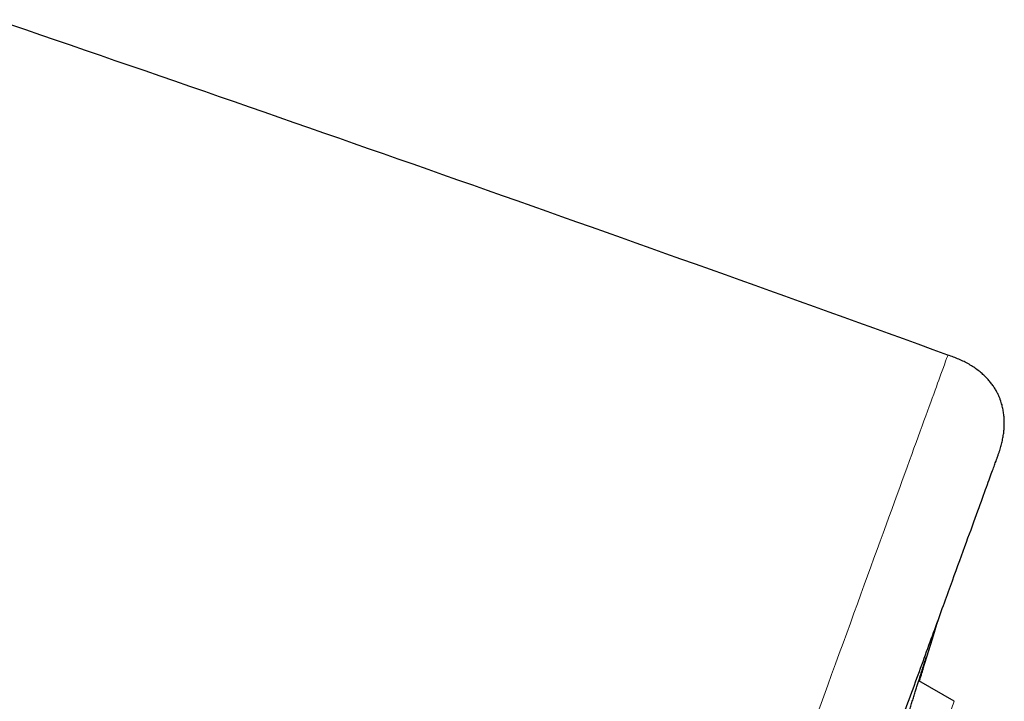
# Model space of a CAD drawing. Header units: millimetres. Extents: x 8 to 450, y 12 to 574.
# Tile 656 of 656: x 412 to 436, y 557 to 574. Entities that reach past the tile are written whole.
import ezdxf

# ---------------------------------------------------------------- set-up
doc = ezdxf.new("R2010")
doc.units = ezdxf.units.MM

msp = doc.modelspace()

# ---------------------------------------------------------------- linework, layer by layer
at = {"color": 7, "linetype": 'Continuous', "lineweight": 30}
msp.add_line((435.006, 557.032), (434.133, 557.537), dxfattribs=at)
at = {"color": 252, "linetype": 'Continuous', "lineweight": 0}
msp.add_line((434.532, 555.731), (435.006, 557.032), dxfattribs=at)
at = {"color": 7, "linetype": 'Continuous', "lineweight": 30, "flags": 128}
msp.add_lwpolyline([(434.147, 557.528), (434.467, 558.568), (434.605, 559.015)], dxfattribs=at)
at = {"color": 7, "linetype": 'Continuous', "lineweight": 30}
msp.add_arc((-42.095, -750.704), 1400, 70.081968, 71.097779, dxfattribs=at)
at = {"color": 252, "linetype": 'Continuous', "lineweight": 0}
for points, knots in [([(404.216, 481.384), (404.634, 482.531), (405.118, 483.862), (406.206, 486.85), (406.81, 488.508), (408.119, 492.107), (408.826, 494.048), (410.322, 498.158), (411.111, 500.328), (412.752, 504.836), (413.604, 507.175), (415.344, 511.957), (416.233, 514.4), (418.026, 519.324), (418.929, 521.805), (420.723, 526.736), (421.615, 529.186), (423.362, 533.987), (424.218, 536.338), (425.87, 540.878), (426.667, 543.066), (428.178, 547.219), (428.893, 549.183), (430.223, 552.835), (430.837, 554.522), (431.947, 557.572), (432.443, 558.935), (433.303, 561.299), (433.668, 562.3), (434.255, 563.913), (434.478, 564.525), (434.775, 565.343), (434.85, 565.549), (434.85, 565.549)], [0, 0, 0, 0, 0.0625, 0.0625, 0.125, 0.125, 0.1875, 0.1875, 0.25, 0.25, 0.3125, 0.3125, 0.375, 0.375, 0.4375, 0.4375, 0.5, 0.5, 0.5625, 0.5625, 0.625, 0.625, 0.6875, 0.6875, 0.75, 0.75, 0.8125, 0.8125, 0.875, 0.875, 0.9375, 0.9375, 1, 1, 1, 1]), ([(434.247, 557.896), (434.25, 557.906), (434.26, 557.937), (434.274, 557.98), (434.289, 558.027), (434.301, 558.066), (434.311, 558.096), (434.319, 558.118), (434.323, 558.13), (434.325, 558.133), (434.324, 558.127), (434.32, 558.112), (434.313, 558.089), (434.304, 558.057), (434.292, 558.017), (434.282, 557.984), (434.277, 557.967)], [0, 0, 0, 0, 0.034005, 0.107769, 0.181619, 0.255384, 0.328896, 0.405368, 0.481934, 0.558406, 0.631865, 0.705576, 0.779372, 0.853083, 0.926543, 1, 1, 1, 1])]:
    msp.add_open_spline(points, degree=3, knots=knots, dxfattribs=at)
at = {"color": 7, "linetype": 'Continuous', "lineweight": 30}
for points, knots in [([(436.048, 562.985), (436.052, 562.995), (436.059, 563.014), (436.068, 563.038), (436.074, 563.057), (436.08, 563.072), (436.085, 563.086), (436.096, 563.119), (436.12, 563.189), (436.153, 563.294), (436.184, 563.417), (436.209, 563.538), (436.226, 563.661), (436.235, 563.782), (436.238, 563.905), (436.232, 564.026), (436.22, 564.126), (436.207, 564.204), (436.195, 564.263), (436.18, 564.323), (436.162, 564.386), (436.139, 564.454), (436.11, 564.526), (436.075, 564.602), (436.033, 564.68), (435.983, 564.761), (435.924, 564.844), (435.855, 564.928), (435.776, 565.012), (435.688, 565.095), (435.59, 565.175), (435.483, 565.251), (435.369, 565.323), (435.247, 565.388), (435.119, 565.447), (434.986, 565.5), (434.896, 565.533), (434.85, 565.549)], [0, 0, 0, 0, 0.010143, 0.0182, 0.024177, 0.0287, 0.033246, 0.03788, 0.060614, 0.101344, 0.138714, 0.17792, 0.215092, 0.252742, 0.290348, 0.327713, 0.364659, 0.382934, 0.401059, 0.419623, 0.439894, 0.4619, 0.485643, 0.511155, 0.538508, 0.567787, 0.599058, 0.632352, 0.667641, 0.704828, 0.743739, 0.784129, 0.825713, 0.868205, 0.911395, 0.955238, 1, 1, 1, 1]), ([(420.487, 520.23), (420.829, 521.17), (421.51, 523.041), (422.524, 525.828), (423.525, 528.579), (424.514, 531.294), (425.488, 533.972), (426.446, 536.603), (427.379, 539.166), (428.278, 541.637), (429.14, 544.005), (429.965, 546.271), (430.752, 548.433), (431.498, 550.484), (432.198, 552.408), (432.846, 554.187), (433.437, 555.812), (433.973, 557.283), (434.452, 558.6), (434.874, 559.758), (435.235, 560.751), (435.532, 561.567), (435.763, 562.201), (435.929, 562.658), (436.022, 562.912), (436.059, 563.015), (436.048, 562.985), (436.048, 562.985)], [0, 0, 0, 0, 0.041967, 0.083573, 0.124996, 0.166418, 0.208021, 0.249983, 0.291953, 0.33356, 0.374984, 0.416405, 0.458006, 0.499966, 0.541936, 0.583543, 0.624966, 0.666388, 0.707989, 0.749949, 0.791918, 0.833526, 0.874949, 0.916371, 0.957972, 0.999931, 1, 1, 1, 1]), ([(433.716, 556.202), (433.72, 556.218), (433.739, 556.277), (433.771, 556.379), (433.811, 556.509), (433.851, 556.636), (433.89, 556.762), (433.928, 556.885), (433.966, 557.005), (434.002, 557.122), (434.038, 557.235), (434.071, 557.342), (434.104, 557.445), (434.134, 557.541), (434.163, 557.632), (434.189, 557.716), (434.214, 557.793), (434.233, 557.854), (434.243, 557.885), (434.247, 557.896)], [0, 0, 0, 0, 0.022942, 0.08572, 0.148713, 0.211778, 0.274771, 0.337549, 0.400312, 0.46329, 0.526341, 0.589318, 0.652081, 0.714789, 0.777712, 0.840707, 0.90363, 0.966337, 1, 1, 1, 1]), ([(434.277, 557.967), (434.272, 557.949), (434.261, 557.912), (434.241, 557.847), (434.219, 557.776), (434.195, 557.697), (434.171, 557.615), (434.153, 557.557), (434.144, 557.53)], [0, 0, 0, 0, 0.1703517, 0.3409004, 0.511253, 0.6810263, 0.850915, 1, 1, 1, 1]), ([(434.246, 557.894), (434.249, 557.903), (434.255, 557.922), (434.263, 557.949), (434.272, 557.974), (434.278, 557.993), (434.281, 558.002), (434.281, 558.003)], [0, 0, 0, 0, 0.213957, 0.457228, 0.699415, 0.94088, 1, 1, 1, 1]), ([(434.281, 558.003), (434.283, 558.009), (434.287, 558.022), (434.293, 558.04), (434.299, 558.057), (434.304, 558.072), (434.308, 558.085), (434.311, 558.095), (434.314, 558.102), (434.315, 558.107), (434.316, 558.109), (434.316, 558.109), (434.316, 558.109)], [0, 0, 0, 0, 0.09195, 0.213634, 0.335208, 0.454966, 0.573811, 0.690361, 0.789802, 0.87956, 0.956544, 1, 1, 1, 1])]:
    msp.add_open_spline(points, degree=3, knots=knots, dxfattribs=at)

doc.saveas('drawing.dxf')
